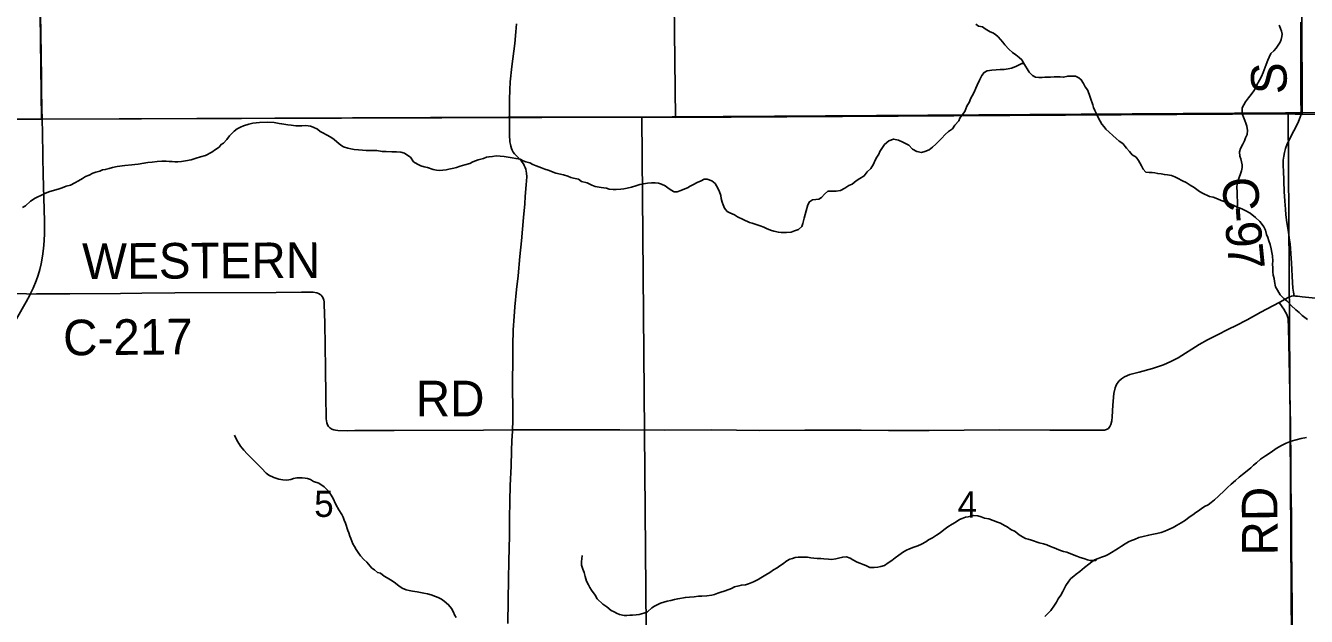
# Model space of a CAD drawing. Extents: x 1985906 to 2360102, y 891258 to 1222054.
# Drawn here: x 2177669 to 2188463, y 989843 to 994822 of the extents above; entities that cross this region are included whole.
import ezdxf

# ---------------------------------------------------------------- set-up
doc = ezdxf.new("R2010")
doc.units = 0
for name, color, linetype in [('GM_X_County_Road', 7, 'Continuous'), ('GM_X_County_Road_Text', 7, 'Continuous'), ('GM_X_Minor_River', 7, 'Continuous'), ('GM_X_Section', 7, 'Continuous'), ('GM_X_Section_Text', 7, 'Continuous'), ('GM_X_Township', 7, 'Continuous'), ('GM_X_Township_Road', 7, 'Continuous'), ('GM_X_Township_Road_Text', 7, 'Continuous')]:
    doc.layers.add(name, color=color, linetype=linetype)

msp = doc.modelspace()

# ---------------------------------------------------------------- linework, layer by layer
at = {"layer": 'GM_X_County_Road'}
for points in [[(2177807, 994104), (2177803, 994304), (2177803, 994419), (2177801, 994534), (2177796, 994796), (2177793, 994960), (2177791, 995190), (2177788, 995305), (2177786, 995534), (2177782, 995796)], [(2188414, 994060), (2188415, 994065), (2188417, 994081), (2188418, 994113), (2188417, 994179), (2188417, 994294), (2188417, 994376), (2188417, 994507), (2188417, 994572), (2188416, 994786), (2188415, 994851)], [(2177708, 992559), (2177732, 992610), (2177757, 992671), (2177774, 992718), (2177788, 992765), (2177800, 992813), (2177812, 992878), (2177821, 992943), (2177826, 993009), (2177829, 993074), (2177828, 993173), (2177823, 993370), (2177818, 993566), (2177815, 993714), (2177814, 993747), (2177808, 994051)], [(2177808, 994051), (2177807, 994104)], [(2188359, 992544), (2188355, 992574), (2188349, 992610), (2188345, 992656), (2188337, 992820), (2188332, 992902), (2188325, 992984), (2188319, 993032), (2188312, 993081), (2188299, 993162), (2188291, 993227), (2188287, 993276), (2188282, 993341), (2188277, 993423), (2188269, 993602), (2188267, 993634), (2188266, 993658), (2188267, 993689), (2188272, 993721), (2188278, 993753), (2188287, 993785), (2188298, 993817), (2188312, 993847), (2188356, 993936), (2188393, 994006), (2188406, 994036), (2188411, 994050), (2188414, 994060)], [(2177591, 992351), (2177673, 992493), (2177704, 992551), (2177708, 992559)], [(2177708, 992559), (2177762, 992560), (2178041, 992562), (2178468, 992563), (2178648, 992567), (2178927, 992569), (2179780, 992572), (2179994, 992575), (2180092, 992574), (2180123, 992570), (2180138, 992565), (2180151, 992557), (2180160, 992550), (2180169, 992538), (2180177, 992524), (2180181, 992508), (2180184, 992494), (2180186, 992475), (2180190, 992313), (2180196, 991933), (2180200, 991704), (2180203, 991508), (2180204, 991491), (2180208, 991474), (2180214, 991457), (2180222, 991444), (2180234, 991432), (2180251, 991422), (2180267, 991416), (2180281, 991412), (2180300, 991410), (2180380, 991408), (2180443, 991409), (2180485, 991409), (2180610, 991409), (2180774, 991409), (2181529, 991412), (2181772, 991415)], [(2188234, 992489), (2188238, 992492), (2188310, 992531), (2188337, 992541), (2188352, 992544), (2188359, 992544)], [(2188359, 992544), (2188370, 992543), (2188388, 992542), (2188426, 992537), (2188684, 992512)], [(2181772, 991415), (2181840, 991415), (2182267, 991414), (2182677, 991414), (2183054, 991413), (2183448, 991414), (2183661, 991411), (2183857, 991410), (2184235, 991411), (2184710, 991411), (2184940, 991410), (2185284, 991410), (2185580, 991411), (2185875, 991414), (2186302, 991411), (2186729, 991411), (2186762, 991413), (2186779, 991419), (2186795, 991427), (2186807, 991442), (2186815, 991459), (2186822, 991490), (2186827, 991525), (2186833, 991623), (2186841, 991721), (2186851, 991768), (2186864, 991798), (2186881, 991824), (2186904, 991846), (2186931, 991863), (2186976, 991881), (2187055, 991901), (2187166, 991932), (2187260, 991962), (2187321, 991990), (2187382, 992023), (2187558, 992135), (2187629, 992175), (2187702, 992211), (2187811, 992266), (2187865, 992293), (2187965, 992343), (2188080, 992406), (2188234, 992489)]]:
    msp.add_lwpolyline(points, dxfattribs=at)
at = {"layer": 'GM_X_Minor_River'}
for points in [[(2186972, 993761), (2186948, 993789), (2186916, 993827), (2186885, 993847), (2186859, 993871), (2186831, 993896), (2186801, 993924), (2186772, 993948), (2186758, 993970), (2186740, 993992), (2186724, 994016), (2186709, 994048), (2186693, 994077), (2186679, 994107), (2186670, 994133), (2186662, 994155), (2186644, 994209), (2186633, 994243), (2186617, 994281), (2186599, 994307), (2186584, 994335), (2186566, 994365), (2186544, 994383), (2186518, 994396), (2186474, 994396), (2186452, 994396), (2186416, 994387), (2186388, 994391), (2186364, 994389), (2186336, 994389), (2186306, 994386), (2186258, 994386), (2186236, 994384), (2186208, 994384), (2186180, 994387), (2186155, 994401), (2186127, 994429), (2186109, 994457), (2186095, 994479), (2186078, 994507), (2186064, 994533), (2186042, 994552), (2186014, 994576), (2185985, 994596), (2185955, 994622), (2185921, 994659), (2185904, 994683), (2185864, 994727), (2185842, 994747), (2185820, 994761), (2185798, 994769), (2185755, 994796), (2185733, 994812), (2185699, 994818), (2185677, 994834)], [(2187888, 993288), (2187877, 993283), (2187881, 993307), (2187880, 993417), (2187876, 993461), (2187879, 993489), (2187887, 993519), (2187897, 993543), (2187907, 993572), (2187916, 993598), (2187922, 993626), (2187922, 993648), (2187917, 993674), (2187911, 993700), (2187903, 993722), (2187899, 993758), (2187908, 993786), (2187928, 993824), (2187942, 993850), (2187951, 993875), (2187965, 993905), (2187967, 993939), (2187960, 993973), (2187952, 994001), (2187944, 994023), (2187932, 994051), (2187925, 994073), (2187921, 994095), (2187923, 994129), (2187935, 994153), (2187950, 994179), (2187974, 994213), (2187998, 994240), (2188021, 994272), (2188035, 994294), (2188043, 994318), (2188069, 994362), (2188086, 994393), (2188100, 994427), (2188123, 994495), (2188137, 994531), (2188149, 994557), (2188164, 994586), (2188188, 994610), (2188208, 994632), (2188226, 994656), (2188241, 994683), (2188249, 994705), (2188257, 994729), (2188259, 994751), (2188254, 994775), (2188246, 994797), (2188234, 994825)], [(2186080, 994503), (2186066, 994503), (2186036, 994488), (2186013, 994476), (2185979, 994464), (2185949, 994457), (2185915, 994451), (2185881, 994451), (2185849, 994448), (2185813, 994446), (2185773, 994440), (2185747, 994427), (2185727, 994401), (2185708, 994363), (2185688, 994321), (2185676, 994295), (2185663, 994262), (2185647, 994230), (2185633, 994206), (2185623, 994180), (2185600, 994144), (2185584, 994097), (2185564, 994073), (2185543, 994041), (2185533, 994019), (2185499, 993982), (2185480, 993952), (2185448, 993930), (2185418, 993904), (2185388, 993871), (2185365, 993847), (2185341, 993823), (2185313, 993798), (2185283, 993776), (2185248, 993760), (2185220, 993752), (2185180, 993761), (2185143, 993781), (2185113, 993815), (2185083, 993828), (2185061, 993840), (2185026, 993856), (2184984, 993866), (2184945, 993851), (2184907, 993819), (2184891, 993795), (2184869, 993762), (2184860, 993738), (2184844, 993714), (2184828, 993688), (2184816, 993654), (2184791, 993619), (2184761, 993589), (2184737, 993555), (2184700, 993532), (2184668, 993514), (2184634, 993486), (2184606, 993474), (2184574, 993453), (2184537, 993433), (2184499, 993426), (2184431, 993426), (2184403, 993400), (2184377, 993373), (2184355, 993359), (2184329, 993357), (2184301, 993353), (2184275, 993338), (2184260, 993310), (2184246, 993262), (2184239, 993230), (2184231, 993200), (2184225, 993176), (2184219, 993153), (2184210, 993129), (2184184, 993103), (2184150, 993091), (2184120, 993082), (2184082, 993078), (2184036, 993078), (2184014, 993080), (2183976, 993089), (2183946, 993097), (2183912, 993113), (2183890, 993122), (2183859, 993134), (2183833, 993142), (2183793, 993156), (2183769, 993163), (2183715, 993189), (2183669, 993209), (2183642, 993228), (2183604, 993244), (2183582, 993256), (2183560, 993284), (2183547, 993312), (2183539, 993334), (2183531, 993366), (2183527, 993390), (2183518, 993420), (2183502, 993453)], [(2180240, 993881), (2180206, 993902), (2180174, 993918), (2180152, 993930), (2180128, 993948), (2180093, 993965), (2180071, 993973), (2180031, 993979), (2179997, 993978), (2179973, 993976), (2179947, 993976), (2179907, 993982), (2179879, 993985), (2179827, 993993), (2179805, 993997), (2179763, 994004), (2179707, 994008), (2179641, 994005), (2179611, 994003), (2179585, 993999), (2179549, 993990), (2179505, 993976), (2179481, 993966), (2179453, 993953), (2179427, 993933), (2179388, 993893), (2179364, 993861), (2179338, 993832), (2179317, 993820), (2179299, 993798), (2179269, 993778), (2179239, 993755), (2179185, 993727), (2179144, 993716), (2179106, 993704), (2179064, 993692), (2179016, 993683), (2178982, 993677), (2178952, 993674), (2178926, 993674), (2178904, 993676), (2178880, 993678), (2178854, 993680), (2178818, 993679), (2178778, 993677), (2178736, 993672), (2178698, 993668), (2178666, 993662), (2178618, 993655), (2178590, 993651), (2178564, 993649), (2178506, 993642), (2178440, 993634), (2178402, 993627), (2178372, 993619), (2178340, 993609), (2178318, 993605), (2178294, 993594), (2178261, 993586), (2178235, 993578), (2178205, 993561), (2178173, 993549), (2178147, 993533), (2178115, 993515), (2178085, 993498), (2178046, 993478), (2178012, 993470), (2177978, 993455), (2177952, 993447), (2177924, 993439), (2177894, 993430), (2177864, 993420), (2177832, 993406), (2177798, 993391), (2177772, 993379), (2177749, 993367), (2177711, 993341), (2177669, 993302), (2177643, 993288)], [(2183502, 993453), (2183480, 993491), (2183451, 993515), (2183413, 993527), (2183389, 993527), (2183363, 993514), (2183329, 993500), (2183292, 993480), (2183270, 993469), (2183248, 993455), (2183226, 993447), (2183192, 993431), (2183160, 993422), (2183134, 993422), (2183110, 993436), (2183080, 993456), (2183058, 993471), (2183029, 993485), (2183003, 993493), (2182975, 993497), (2182943, 993496), (2182911, 993494), (2182877, 993488), (2182845, 993482), (2182812, 993471), (2182774, 993461), (2182740, 993453), (2182710, 993446), (2182684, 993444), (2182646, 993440), (2182620, 993441), (2182586, 993443), (2182564, 993451), (2182520, 993457), (2182469, 993466), (2182441, 993478), (2182401, 993496), (2182353, 993509), (2182329, 993527), (2182285, 993537), (2182263, 993542), (2182238, 993554), (2182202, 993564), (2182138, 993579), (2182072, 993603), (2182046, 993612), (2182018, 993622), (2181971, 993640), (2181945, 993650), (2181919, 993665), (2181885, 993675), (2181863, 993683), (2181837, 993695), (2181801, 993702), (2181769, 993708), (2181701, 993720), (2181667, 993721), (2181636, 993723), (2181603, 993719), (2181575, 993716), (2181553, 993712), (2181529, 993702), (2181483, 993690), (2181439, 993675), (2181413, 993661), (2181371, 993648), (2181331, 993636), (2181301, 993626), (2181277, 993620), (2181235, 993611), (2181212, 993607), (2181184, 993603), (2181160, 993602), (2181131, 993604), (2181105, 993610), (2181057, 993626), (2181029, 993633), (2181001, 993639), (2180971, 993653), (2180939, 993675), (2180914, 993712), (2180890, 993726), (2180862, 993746), (2180830, 993756), (2180794, 993759), (2180756, 993759), (2180708, 993761), (2180674, 993762), (2180630, 993768), (2180606, 993770), (2180540, 993769), (2180508, 993773), (2180475, 993774), (2180439, 993778), (2180411, 993784), (2180385, 993790), (2180347, 993801), (2180325, 993815), (2180293, 993843), (2180269, 993861), (2180240, 993881)], [(2188471, 992345), (2188449, 992362), (2188427, 992380), (2188401, 992404), (2188374, 992426), (2188336, 992462), (2188298, 992503), (2188273, 992521), (2188243, 992553), (2188219, 992593), (2188202, 992619), (2188194, 992665), (2188190, 992691), (2188183, 992719), (2188179, 992747), (2188179, 992777), (2188178, 992815), (2188180, 992837), (2188176, 992881), (2188173, 992909), (2188167, 992941), (2188157, 992977), (2188146, 993007), (2188138, 993035), (2188128, 993061), (2188117, 993097), (2188105, 993125), (2188091, 993147), (2188071, 993172), (2188034, 993204), (2187988, 993240), (2187952, 993260), (2187918, 993277), (2187881, 993291), (2187825, 993318), (2187795, 993330), (2187769, 993340), (2187745, 993348), (2187713, 993362), (2187676, 993375), (2187646, 993383), (2187588, 993410), (2187562, 993424), (2187540, 993442), (2187516, 993458), (2187483, 993478), (2187449, 993499), (2187419, 993515), (2187377, 993535), (2187355, 993547), (2187326, 993558), (2187292, 993564), (2187266, 993566), (2187238, 993572), (2187210, 993575), (2187186, 993581), (2187164, 993583), (2187138, 993585), (2187110, 993586), (2187088, 993612), (2187072, 993640), (2187059, 993664), (2187049, 993686), (2187027, 993712), (2186995, 993734), (2186972, 993761)], [(2180634, 990214), (2180610, 990236), (2180587, 990250), (2180545, 990299), (2180519, 990321), (2180492, 990353), (2180472, 990381), (2180456, 990407), (2180440, 990431), (2180427, 990455), (2180409, 990498), (2180401, 990520), (2180392, 990546), (2180384, 990568), (2180364, 990628), (2180355, 990654), (2180345, 990678), (2180333, 990702), (2180308, 990742), (2180282, 990786), (2180257, 990842), (2180223, 990895), (2180184, 990935), (2180140, 990965), (2180096, 990980), (2180070, 990996), (2180046, 991004), (2180024, 991008), (2179999, 991010), (2179955, 991011), (2179928, 991005), (2179904, 990997), (2179870, 990992), (2179838, 990994), (2179804, 991000), (2179761, 991013), (2179719, 991033), (2179695, 991051), (2179657, 991093), (2179616, 991134), (2179535, 991214), (2179509, 991243), (2179481, 991277), (2179458, 991313), (2179440, 991345), (2179428, 991369)], [(2188463, 991351), (2188419, 991343), (2188376, 991332), (2188334, 991320), (2188292, 991303), (2188252, 991283), (2188208, 991258), (2188165, 991228), (2188119, 991196), (2188077, 991167), (2188043, 991137), (2188018, 991117), (2187994, 991094), (2187950, 991058), (2187924, 991038), (2187897, 991015), (2187865, 990987), (2187829, 990957), (2187799, 990930), (2187774, 990904), (2187722, 990855), (2187688, 990825), (2187661, 990803), (2187635, 990784), (2187605, 990768), (2187575, 990748), (2187553, 990732), (2187531, 990717), (2187506, 990699), (2187476, 990679), (2187444, 990655), (2187408, 990632), (2187368, 990610), (2187339, 990593), (2187295, 990573), (2187271, 990561), (2187239, 990551), (2187203, 990540), (2187161, 990534), (2187135, 990528), (2187087, 990515), (2187051, 990507), (2187014, 990492), (2186990, 990482), (2186964, 990470), (2186936, 990454), (2186906, 990435), (2186880, 990419), (2186856, 990405), (2186821, 990380), (2186791, 990364)], [(2186697, 990327), (2186687, 990313), (2186663, 990313), (2186641, 990315), (2186617, 990320), (2186587, 990330), (2186557, 990338), (2186527, 990350), (2186491, 990365), (2186444, 990383), (2186416, 990391), (2186390, 990399), (2186358, 990412), (2186336, 990420), (2186306, 990432), (2186276, 990446), (2186248, 990453), (2186212, 990463), (2186145, 990484), (2186119, 990494), (2186095, 990498), (2186071, 990512), (2186043, 990530), (2186008, 990557), (2185972, 990575), (2185940, 990597), (2185918, 990609), (2185884, 990628), (2185860, 990636), (2185787, 990666), (2185749, 990671), (2185723, 990681), (2185693, 990691), (2185657, 990694), (2185613, 990682), (2185589, 990678), (2185563, 990668), (2185539, 990659), (2185504, 990635), (2185478, 990621), (2185442, 990598), (2185408, 990572), (2185376, 990548), (2185347, 990527), (2185313, 990505), (2185279, 990487), (2185257, 990472), (2185219, 990452), (2185187, 990438), (2185155, 990427), (2185118, 990413), (2185094, 990401), (2185068, 990387), (2185028, 990360), (2184996, 990336), (2184969, 990314), (2184937, 990293), (2184907, 990273), (2184877, 990263), (2184851, 990258), (2184819, 990254), (2184783, 990256), (2184749, 990271), (2184727, 990281), (2184699, 990291), (2184677, 990301), (2184640, 990319), (2184618, 990334), (2184588, 990346), (2184556, 990342), (2184520, 990334), (2184496, 990327), (2184462, 990323), (2184436, 990325), (2184396, 990328), (2184370, 990330), (2184340, 990330), (2184312, 990334), (2184286, 990337), (2184258, 990341), (2184228, 990341), (2184202, 990343), (2184180, 990342), (2184154, 990338), (2184132, 990332), (2184110, 990324), (2184084, 990310), (2184047, 990283), (2184025, 990269), (2184003, 990253), (2183971, 990234), (2183941, 990214), (2183907, 990194), (2183866, 990169), (2183842, 990155), (2183802, 990135), (2183762, 990118), (2183736, 990110), (2183702, 990106), (2183680, 990100), (2183642, 990093)], [(2183642, 990093), (2183618, 990077), (2183595, 990069), (2183557, 990056), (2183527, 990048), (2183503, 990038), (2183475, 990028), (2183451, 990021), (2183411, 990015), (2183367, 990013), (2183339, 990012), (2183303, 990008), (2183263, 990006), (2183229, 990003), (2183165, 989991), (2183137, 989984), (2183107, 989978), (2183077, 989972), (2183049, 989964), (2183019, 989953), (2182996, 989943), (2182968, 989929), (2182946, 989915), (2182910, 989882), (2182878, 989870), (2182840, 989859), (2182814, 989855), (2182784, 989853), (2182760, 989853), (2182736, 989851), (2182714, 989850), (2182674, 989858), (2182650, 989870), (2182628, 989882), (2182604, 989893), (2182568, 989923), (2182533, 989947), (2182485, 989992), (2182469, 990022), (2182438, 990064), (2182424, 990086), (2182412, 990108), (2182397, 990140), (2182385, 990178), (2182375, 990212), (2182364, 990242), (2182354, 990274), (2182354, 990304), (2182357, 990328), (2182359, 990356)], [(2186791, 990364), (2186769, 990354), (2186737, 990342), (2186707, 990331), (2186677, 990319), (2186655, 990303), (2186630, 990283), (2186592, 990254), (2186554, 990222), (2186524, 990199), (2186502, 990183), (2186479, 990163), (2186461, 990141), (2186437, 990104), (2186410, 990052), (2186394, 990022), (2186372, 989990), (2186357, 989962), (2186341, 989937), (2186309, 989893), (2186280, 989863), (2186258, 989842)], [(2181298, 989833), (2181284, 989855), (2181274, 989877), (2181257, 989909), (2181233, 989941), (2181197, 989971), (2181174, 989987), (2181146, 990002), (2181122, 990010), (2181088, 990024), (2181056, 990034), (2181024, 990039), (2180968, 990051), (2180930, 990056), (2180902, 990060), (2180875, 990066), (2180843, 990080), (2180813, 990099), (2180775, 990131), (2180743, 990151), (2180716, 990169), (2180690, 990182), (2180660, 990208), (2180634, 990214)]]:
    msp.add_lwpolyline(points, dxfattribs=at)
at = {"layer": 'GM_X_Section'}
for points in [[(2177736, 999340), (2177802, 994034), (2177414, 994034), (2172146, 993983), (2172101, 999284)], [(2177736, 999340), (2183085, 999355), (2183145, 994048), (2182863, 994050), (2177802, 994034)], [(2183085, 999355), (2188411, 999377), (2188426, 994074), (2188310, 994077), (2183145, 994048)], [(2188411, 999377), (2193684, 999405), (2193744, 994102), (2188426, 994074)], [(2177802, 994034), (2182863, 994050), (2182907, 988743), (2177522, 988700), (2177414, 994034)], [(2188310, 994077), (2188343, 988738), (2182907, 988743), (2182863, 994050), (2183145, 994048)], [(2193744, 994102), (2193774, 994102), (2193764, 988725), (2188343, 988738), (2188310, 994077), (2188426, 994074)]]:
    msp.add_lwpolyline(points, close=True, dxfattribs=at)
at = {"layer": 'GM_X_Township'}
for points in [[(2204498, 1002246), (2204524, 998046), (2204528, 997304), (2204539, 995545), (2204548, 994125), (2199918, 994119), (2199842, 994119), (2199558, 994117), (2199107, 994124), (2199010, 994117), (2198946, 994122), (2193734, 994108), (2191581, 994099), (2188413, 994087), (2188287, 994087), (2183118, 994054), (2181737, 994049), (2177800, 994032), (2174814, 994019)], [(2174814, 994019), (2177800, 994032), (2181737, 994049), (2183118, 994054), (2188287, 994087), (2188413, 994087), (2191581, 994099), (2193734, 994108), (2198946, 994122)]]:
    msp.add_lwpolyline(points, dxfattribs=at)
at = {"layer": 'GM_X_Township_Road'}
for points in [[(2181748, 994053), (2181747, 994200), (2181749, 994282), (2181752, 994348), (2181766, 994477), (2181791, 994672), (2181801, 994770), (2181805, 994836)], [(2181772, 991415), (2181774, 991490), (2181775, 991568), (2181774, 991648), (2181773, 991714), (2181772, 991769), (2181773, 991863), (2181775, 991961), (2181776, 992126), (2181779, 992257), (2181787, 992370), (2181792, 992452), (2181807, 992598), (2181819, 992714), (2181833, 992877), (2181848, 993009), (2181865, 993205), (2181875, 993320), (2181880, 993381), (2181888, 993480), (2181891, 993514), (2181892, 993547), (2181890, 993579), (2181887, 993595), (2181884, 993611), (2181879, 993627), (2181872, 993642), (2181864, 993656), (2181845, 993683), (2181809, 993721), (2181789, 993741), (2181779, 993756), (2181769, 993771), (2181763, 993787), (2181757, 993805), (2181755, 993820), (2181751, 993843), (2181747, 993900), (2181748, 994053)], [(2174828, 992665), (2174837, 992665), (2175132, 992672), (2175624, 992685), (2176131, 992693), (2176639, 992704), (2176721, 992701), (2176768, 992694), (2176799, 992684), (2176828, 992670), (2176911, 992618), (2176957, 992597), (2176988, 992587), (2177037, 992579), (2177251, 992569), (2177464, 992564), (2177677, 992560), (2177708, 992559)], [(2188344, 989739), (2188342, 989887), (2188339, 990198), (2188337, 990411), (2188337, 990705), (2188332, 990935), (2188332, 991115), (2188329, 991460), (2188313, 992279), (2188309, 992346), (2188306, 992363), (2188301, 992378), (2188295, 992393), (2188286, 992408), (2188272, 992432), (2188258, 992453), (2188234, 992489)], [(2181733, 989782), (2181735, 989978), (2181739, 990159), (2181742, 990306), (2181744, 990421), (2181747, 990520), (2181747, 990553), (2181748, 990667), (2181751, 990815), (2181754, 990946), (2181760, 991110), (2181763, 991242), (2181767, 991322), (2181771, 991404), (2181772, 991415)]]:
    msp.add_lwpolyline(points, dxfattribs=at)

# ---------------------------------------------------------------- texts
at = {"layer": 'GM_X_County_Road_Text'}
for s, rotation, p in [('S', 90, (2188297, 994244)), ('C', 273.1748, (2187754, 993539)), ('-', 274.2337, (2187768, 993287)), ('9', 275.0179, (2187777, 993160)), ('WESTERN', 0.2917, (2178146, 992686)), ('7', 275.6625, (2187794, 992972)), ('C-217', 0.5463, (2177986, 992042)), ('RD', 0, (2180957, 991529))]:
    msp.add_text(s, height=300, rotation=rotation, dxfattribs=at).set_placement(p)
at = {"layer": 'GM_X_Section_Text'}
for s, p in [('5', (2180101, 990681)), ('4', (2185524, 990676))]:
    msp.add_text(s, height=221, rotation=0, dxfattribs=at).set_placement(p)
at = {"layer": 'GM_X_Township_Road_Text'}
msp.add_text('RD', height=300, rotation=90.4889, dxfattribs=at).set_placement((2188222, 990357))

doc.saveas('drawing.dxf')
